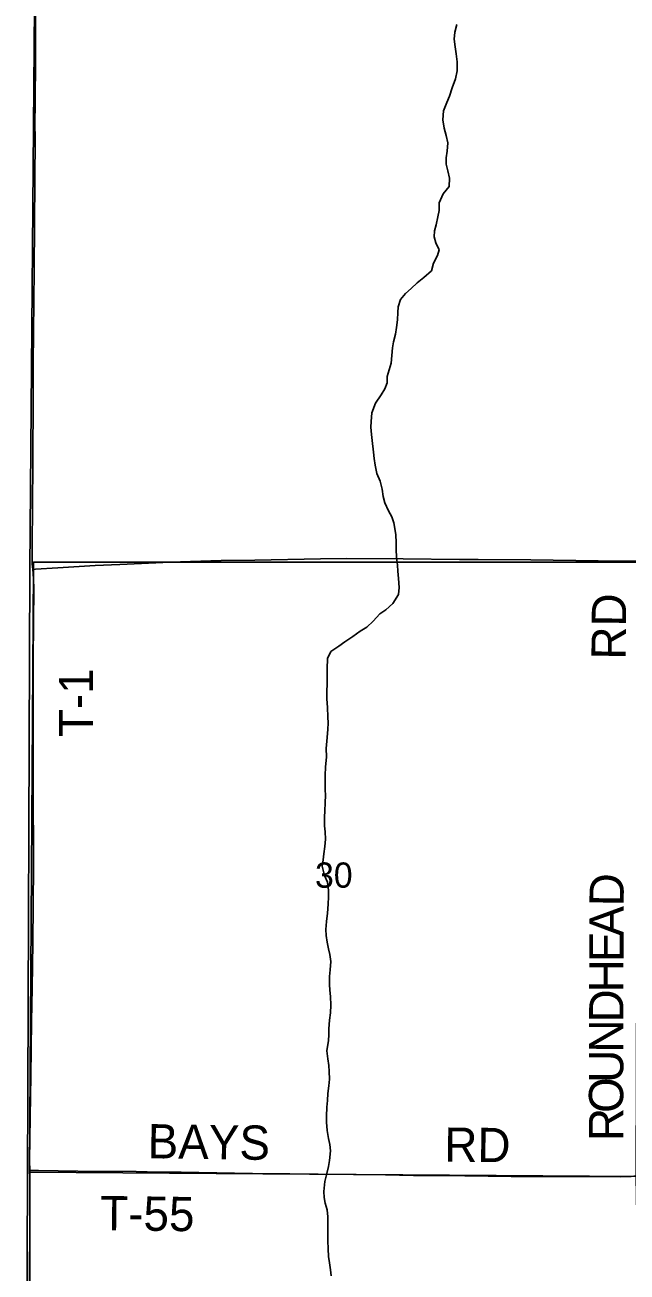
# Model space of a CAD drawing. Extents: x 1443599 to 1910620, y 1028088 to 1361369.
# Drawn here: x 1588234 to 1593502, y 1193177 to 1204096 of the extents above; entities that cross this region are included whole.
import ezdxf

# ---------------------------------------------------------------- set-up
doc = ezdxf.new("R2010")
doc.units = 0
for name, color, linetype in [('GM_X_Adjacent_County', 7, 'Continuous'), ('GM_X_County', 7, 'Continuous'), ('GM_X_Minor_River', 7, 'Continuous'), ('GM_X_Section', 7, 'Continuous'), ('GM_X_Section_Text', 7, 'Continuous'), ('GM_X_State_Route', 7, 'Continuous'), ('GM_X_Township', 7, 'Continuous'), ('GM_X_Township_Road', 7, 'Continuous'), ('GM_X_Township_Road_Text', 7, 'Continuous')]:
    doc.layers.add(name, color=color, linetype=linetype)

msp = doc.modelspace()

# ---------------------------------------------------------------- linework, layer by layer
at = {"layer": 'GM_X_Adjacent_County'}
msp.add_lwpolyline([(1588234, 1188703), (1588256, 1194003), (1588277, 1199332), (1588320, 1204610), (1588325, 1204799), (1588322, 1209947), (1588322, 1210028), (1588344, 1215354), (1588367, 1220614), (1588384, 1221551), (1588462, 1225902), (1588559, 1231231), (1588606, 1233838), (1588654, 1236516)], dxfattribs=at)
at = {"layer": 'GM_X_County'}
msp.add_lwpolyline([(1588234, 1188703), (1588256, 1194003), (1588277, 1199332), (1588320, 1204610), (1588325, 1204799), (1588322, 1209947), (1588322, 1210028), (1588344, 1215354), (1588367, 1220614), (1588384, 1221551), (1588462, 1225902), (1588559, 1231231), (1588606, 1233838), (1588654, 1236516)], dxfattribs=at)
at = {"layer": 'GM_X_Minor_River'}
for points in [[(1592014, 1204100), (1591995, 1204034), (1591988, 1203972), (1591997, 1203904), (1592008, 1203843), (1592015, 1203773), (1592016, 1203693), (1592000, 1203623), (1591971, 1203545), (1591948, 1203472), (1591925, 1203418), (1591896, 1203344), (1591890, 1203266), (1591903, 1203192), (1591920, 1203129), (1591933, 1203065), (1591928, 1202991), (1591919, 1202933), (1591920, 1202877), (1591933, 1202818), (1591948, 1202754), (1591945, 1202682), (1591892, 1202617), (1591858, 1202539), (1591857, 1202471), (1591846, 1202415), (1591833, 1202347), (1591818, 1202293), (1591815, 1202241), (1591830, 1202187), (1591857, 1202128), (1591843, 1202076), (1591809, 1202011), (1591790, 1201943), (1591725, 1201884), (1591666, 1201837), (1591613, 1201787), (1591563, 1201744), (1591520, 1201693), (1591499, 1201629), (1591496, 1201579), (1591493, 1201513), (1591486, 1201447), (1591475, 1201389), (1591460, 1201321), (1591449, 1201269), (1591444, 1201203)], [(1591444, 1201203), (1591438, 1201135), (1591421, 1201075), (1591404, 1201019), (1591402, 1200963), (1591383, 1200910), (1591350, 1200856), (1591300, 1200785), (1591269, 1200699), (1591262, 1200623), (1591259, 1200573), (1591266, 1200509), (1591273, 1200458), (1591283, 1200354), (1591290, 1200300), (1591297, 1200242), (1591314, 1200169), (1591341, 1200101), (1591360, 1200030), (1591367, 1199968), (1591384, 1199912), (1591415, 1199843), (1591444, 1199790), (1591461, 1199738), (1591471, 1199688), (1591478, 1199632), (1591481, 1199565), (1591483, 1199503), (1591486, 1199435), (1591493, 1199367), (1591496, 1199313), (1591501, 1199248), (1591508, 1199170), (1591503, 1199110), (1591454, 1199031), (1591391, 1198976), (1591338, 1198940), (1591281, 1198875), (1591224, 1198824), (1591167, 1198789), (1591104, 1198742), (1591034, 1198695), (1590979, 1198658), (1590910, 1198609)], [(1590910, 1198609), (1590882, 1198549), (1590877, 1198457)], [(1590877, 1198457), (1590878, 1198391), (1590875, 1198195), (1590880, 1198120), (1590885, 1198038), (1590886, 1197984), (1590885, 1197930), (1590877, 1197856), (1590870, 1197762), (1590871, 1197688), (1590865, 1197598), (1590862, 1197526), (1590861, 1197466), (1590862, 1197401), (1590863, 1197349), (1590862, 1197287), (1590859, 1197213), (1590856, 1197163), (1590855, 1197085), (1590860, 1197031), (1590865, 1196967), (1590858, 1196903), (1590849, 1196839), (1590842, 1196787), (1590835, 1196731), (1590856, 1196650), (1590881, 1196592), (1590889, 1196517), (1590890, 1196463), (1590887, 1196399), (1590880, 1196319), (1590871, 1196247), (1590868, 1196177), (1590869, 1196125), (1590878, 1196065), (1590891, 1196008), (1590902, 1195958), (1590909, 1195896), (1590904, 1195824), (1590899, 1195766), (1590898, 1195696), (1590901, 1195644), (1590906, 1195591), (1590909, 1195515), (1590906, 1195447), (1590899, 1195381), (1590893, 1195307), (1590892, 1195255), (1590890, 1195203), (1590874, 1195115), (1590883, 1195043), (1590892, 1194984), (1590895, 1194934), (1590900, 1194866), (1590893, 1194808), (1590884, 1194740), (1590881, 1194678), (1590876, 1194620), (1590873, 1194542), (1590872, 1194490), (1590877, 1194416), (1590889, 1194347), (1590901, 1194293), (1590906, 1194239), (1590898, 1194155), (1590891, 1194101), (1590876, 1194041), (1590859, 1193971), (1590848, 1193883), (1590851, 1193831), (1590862, 1193781)], [(1590862, 1193781), (1590877, 1193722), (1590884, 1193660), (1590883, 1193590), (1590884, 1193526), (1590885, 1193450), (1590887, 1193380), (1590890, 1193313), (1590899, 1193257), (1590906, 1193197), (1590912, 1193145)]]:
    msp.add_lwpolyline(points, dxfattribs=at)
at = {"layer": 'GM_X_Section'}
for points in [[(1593600, 1199393), (1593582, 1194014), (1588275, 1194053), (1588309, 1199335), (1588309, 1199392)], [(1588275, 1194053), (1593582, 1194014), (1593675, 1188679), (1588264, 1188716), (1588276, 1194019)]]:
    msp.add_lwpolyline(points, close=True, dxfattribs=at)
at = {"layer": 'GM_X_State_Route'}
msp.add_lwpolyline([(1588303, 1199328), (1588326, 1199330), (1588522, 1199342), (1588850, 1199363), (1589064, 1199373), (1589506, 1199391), (1589950, 1199407), (1590245, 1199411), (1590820, 1199422), (1591050, 1199423), (1591542, 1199422), (1592035, 1199417), (1592199, 1199416), (1592659, 1199412), (1593250, 1199405), (1593617, 1199401), (1593660, 1199401), (1593873, 1199398), (1594218, 1199395), (1594299, 1199393), (1594415, 1199391), (1594448, 1199390), (1594530, 1199388)], dxfattribs=at)
at = {"layer": 'GM_X_Township'}
msp.add_lwpolyline([(1588234, 1188703), (1588256, 1194003), (1588277, 1199332), (1588320, 1204610), (1588325, 1204799), (1588322, 1209947), (1588322, 1210028), (1588344, 1215354), (1588367, 1220614), (1592199, 1220593), (1593741, 1220584), (1599194, 1220561), (1601902, 1220535), (1604547, 1220492), (1609840, 1220447), (1609890, 1220444), (1609878, 1219062), (1612507, 1219021), (1615129, 1218989), (1615160, 1220388), (1618937, 1220370)], dxfattribs=at)
at = {"layer": 'GM_X_Township_Road'}
for points in [[(1588303, 1199328), (1588298, 1199374), (1588297, 1199390), (1588296, 1199489), (1588299, 1199932), (1588302, 1200211), (1588302, 1200375), (1588305, 1200736), (1588306, 1200983), (1588307, 1201130), (1588315, 1201951), (1588322, 1202739), (1588323, 1203100), (1588322, 1203231), (1588324, 1203412), (1588326, 1203790), (1588327, 1203970), (1588328, 1204118), (1588328, 1204380), (1588329, 1204611)], [(1588276, 1194066), (1588275, 1194155), (1588281, 1194532), (1588287, 1194894), (1588293, 1195370), (1588298, 1195665), (1588302, 1196059), (1588308, 1196732), (1588306, 1197454), (1588306, 1197618), (1588306, 1197881), (1588306, 1198094), (1588306, 1198259), (1588307, 1198538), (1588309, 1198866), (1588311, 1199161), (1588309, 1199243), (1588306, 1199292), (1588303, 1199328)], [(1588262, 1188717), (1588261, 1188820), (1588265, 1189345), (1588268, 1189674), (1588276, 1190265), (1588279, 1190609), (1588282, 1190790), (1588281, 1191102), (1588282, 1191381), (1588280, 1191561), (1588280, 1192037), (1588276, 1192366), (1588277, 1192825), (1588278, 1193121), (1588278, 1193285), (1588277, 1193761), (1588277, 1193941), (1588276, 1194007)], [(1588276, 1194007), (1588276, 1194066)], [(1588276, 1194066), (1588304, 1194066), (1588353, 1194066), (1588698, 1194061), (1589207, 1194056), (1589404, 1194053), (1589601, 1194051), (1590224, 1194041), (1590552, 1194038), (1590799, 1194035), (1591110, 1194030), (1591389, 1194027), (1591635, 1194023), (1591882, 1194021), (1592489, 1194014), (1592932, 1194013), (1593441, 1194012), (1593539, 1194014), (1593584, 1194018)]]:
    msp.add_lwpolyline(points, dxfattribs=at)

# ---------------------------------------------------------------- texts
at = {"layer": 'GM_X_Section_Text'}
msp.add_text('30', height=221, rotation=0, dxfattribs=at).set_placement((1590772, 1196542))
at = {"layer": 'GM_X_Township_Road_Text'}
for s, rotation, p in [('RD', 89.5045, (1593490, 1198538)), ('T-1', 90, (1588831, 1197861)), ('D', 89.1512, (1593472, 1196377)), ('A', 89.8798, (1593471, 1196114)), ('E', 89.8843, (1593471, 1195890)), ('H', 89.8854, (1593470, 1195626)), ('D', 89.8871, (1593470, 1195362)), ('N', 89.8854, (1593469, 1195098)), ('U', 89.8871, (1593469, 1194834)), ('O', 89.8854, (1593468, 1194570)), ('R', 89.8868, (1593468, 1194324)), ('BAYS', 359.2249, (1589306, 1194173)), ('RD', 359.5063, (1591902, 1194143)), ('T-55', 359.2952, (1588891, 1193544))]:
    msp.add_text(s, height=300, rotation=rotation, dxfattribs=at).set_placement(p)

doc.saveas('drawing.dxf')
